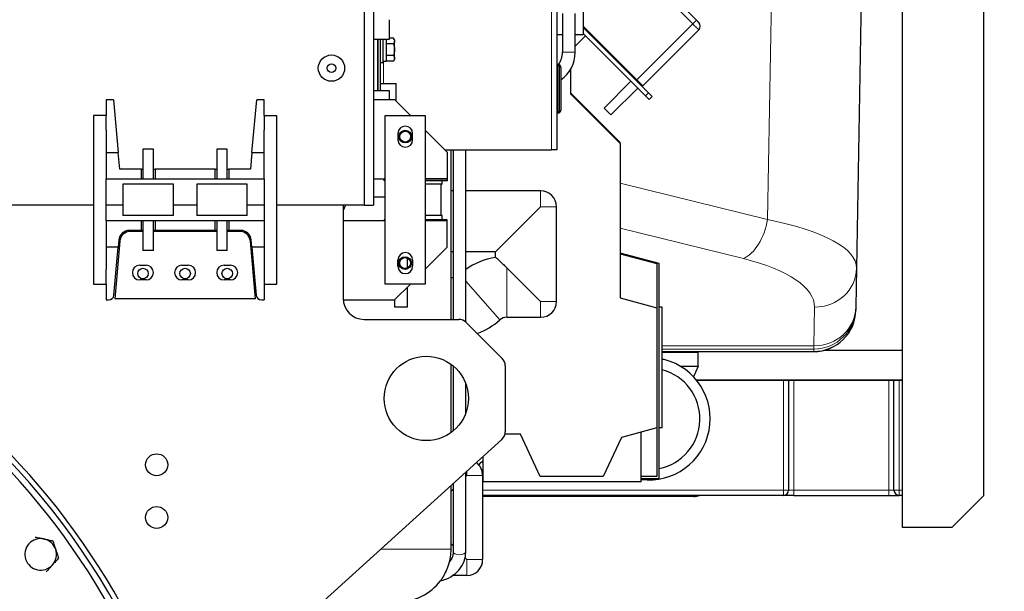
# Model space of a CAD drawing. Header units: millimetres. Extents: x 0 to 29700, y -16 to 21000.
# Tile 264 of 357: x 15250 to 16185, y 9170 to 9712. Entities that reach past the tile are written whole.
import ezdxf

# ---------------------------------------------------------------- set-up
doc = ezdxf.new("R2010")
doc.units = ezdxf.units.MM
doc.layers.add('1', color=7, linetype='Continuous', true_color=0xffffff)
doc.layers.add('254', color=7, linetype='Continuous', true_color=0xffffff)
doc.styles.add('latin_extended', font='simplex.shx')
doc.dimstyles.get("Standard").update_dxf_attribs({"dimtxt": 0.18, "dimasz": 0.18, "dimexe": 0.18, "dimexo": 0.0625, "dimgap": 0.09, "dimtad": 0, "dimtih": 1, "dimtoh": 1, "dimdec": 4, "dimzin": 0, "dimdsep": 46, "dimtxsty": 'Standard', "dimcen": 0.09, "dimadec": 0, "dimazin": 0, "dimtfac": 1, "dimtdec": 4, "dimtofl": 0, "dimtmove": 0, "dimatfit": 3, "dimfxl": 1, "dimtolj": 1, "dimtzin": 0, "dimarcsym": 0})

# ---------------------------------------------------------------- blocks, each defined once
blk = doc.blocks.new('_U12')
at = {"layer": '254', "color": 3, "linetype": 'Continuous', "lineweight": 13, "transparency": 16777216}
for p, q in [((15164.98, 11149.79), (17114.98, 11149.79)), ((17064.98, 10974.79), (17064.98, 8994.79)), ((14789.98, 8819.79), (17114.98, 8819.79))]:
    blk.add_line(p, q, dxfattribs=at)
at = {"layer": '254', "color": 3, "transparency": 16777216}
for points in [[(17094.14, 10974.79), (17035.81, 10974.79), (17064.98, 11149.79)], [(17035.81, 8994.79), (17094.14, 8994.79), (17064.98, 8819.79)]]:
    blk.add_solid(points, dxfattribs=at)
at = {"layer": 'Defpoints', "color": 0, "transparency": 16777216}
for p in [(15114.98, 11149.79), (14739.98, 8819.79), (17064.98, 8819.79)]:
    blk.add_point(p, dxfattribs=at)
at = {"layer": '254', "color": 2, "lineweight": 13, "transparency": 16777216, "insert": (16802.48, 9676.46), "char_height": 175, "attachment_point": 1, "rotation": 90, "style": 'latin_extended'}
blk.add_mtext('\\A1;2330', dxfattribs=at)

msp = doc.modelspace()

# ---------------------------------------------------------------- linework, layer by layer
at = {"layer": '1', "color": 2, "linetype": 'Continuous', "lineweight": 25}
for p, q in [((15576.978, 10342.292), (15576.978, 9536.292)), ((15585.978, 10342.292), (15585.978, 9536.292)), ((15759.978, 10340.792), (15759.978, 9588.792)), ((16087.978, 9230.292), (16087.978, 10230.292)), ((16164.978, 10200.292), (16164.978, 9260.292)), ((16049.98, 9791.792), (16044.476, 9476.47)), ((15818.914, 9785.361), (15892.456, 9711.819)), ((15784.978, 9723.792), (15784.978, 9697.787)), ((15600.978, 9693.792), (15600.978, 9712.291)), ((15765.328, 9718.157), (15765.328, 9681.326)), ((15777.328, 9681.326), (15777.328, 9718.157)), ((15835.887, 9655.25), (15784.979, 9706.159)), ((15846.893, 9642.83), (15784.979, 9704.745)), ((15894.576, 9702.628), (15841.543, 9649.595)), ((15585.978, 9693.792), (15600.978, 9693.792)), ((15589.978, 9693.802), (15589.978, 9644.792)), ((15589.978, 9644.796), (15589.978, 9693.797)), ((15592.278, 9693.802), (15592.278, 9644.792)), ((15594.778, 9693.792), (15594.778, 9671.792)), ((15597.778, 9693.792), (15597.778, 9689.643)), ((15604.93, 9694.762), (15600.978, 9694.762)), ((15605.778, 9693.292), (15604.93, 9694.762)), ((15765.326, 9697.787), (15759.977, 9697.787)), ((15784.978, 9697.787), (15777.323, 9697.787)), ((15777.328, 9687.108), (15787.143, 9696.924)), ((15844.065, 9640.001), (15784.978, 9699.088)), ((15597.778, 9689.504), (15597.778, 9689.277)), ((15604.93, 9689.277), (15597.778, 9689.277)), ((15597.778, 9689.277), (15597.778, 9688.823)), ((15597.778, 9688.824), (15597.778, 9678.761)), ((15605.778, 9683.792), (15605.778, 9692.019)), ((15597.778, 9678.761), (15597.778, 9678.307)), ((15597.778, 9678.307), (15597.778, 9678.08)), ((15604.93, 9678.307), (15597.778, 9678.307)), ((15597.778, 9677.941), (15597.778, 9673.102)), ((15605.778, 9675.565), (15605.778, 9683.792)), ((15592.278, 9671.792), (15594.778, 9671.792)), ((15597.778, 9673.102), (15597.778, 9672.822)), ((15604.93, 9672.822), (15597.778, 9672.822)), ((15604.93, 9672.822), (15605.778, 9674.292)), ((15760.828, 9668.687), (15760.828, 9669.792)), ((15760.828, 9668.542), (15760.828, 9625.042)), ((15762.328, 9668.542), (15760.828, 9668.542)), ((15763.828, 9667.042), (15763.828, 9626.542)), ((15772.978, 9665.218), (15772.978, 9641.792)), ((15760.828, 9664.792), (15759.978, 9664.792)), ((15592.278, 9651.792), (15607.278, 9651.792)), ((15607.278, 9634.992), (15607.278, 9651.792)), ((15830.276, 9653.79), (15804.82, 9628.334)), ((15811.184, 9621.97), (15836.64, 9647.426)), ((15841.543, 9649.595), (15835.887, 9655.25)), ((15600.978, 9644.792), (15585.978, 9644.792)), ((15600.978, 9636.291), (15600.978, 9644.792)), ((15772.977, 9642.793), (15819.978, 9595.792)), ((15772.978, 9641.792), (15819.978, 9594.792)), ((15847.6, 9636.466), (15844.065, 9640.001)), ((15850.429, 9639.294), (15846.893, 9642.83)), ((15850.429, 9639.294), (15847.6, 9636.466)), ((15338.978, 9636.292), (15331.978, 9636.292)), ((15331.978, 9636.292), (15331.978, 9621.291)), ((15338.978, 9636.292), (15343.523, 9586.292)), ((15470.433, 9586.292), (15474.978, 9636.292)), ((15481.978, 9636.292), (15474.978, 9636.292)), ((15481.978, 9621.291), (15481.978, 9636.292)), ((15605.978, 9636.292), (15585.978, 9636.292)), ((15620.979, 9621.291), (15605.978, 9636.292)), ((15759.978, 9628.792), (15760.828, 9628.792)), ((15804.82, 9628.334), (15808.002, 9625.152)), ((15319.978, 9621.292), (15319.978, 9461.292)), ((15331.978, 9621.292), (15319.978, 9621.292)), ((15331.978, 9607.292), (15331.978, 9621.292)), ((15481.978, 9621.292), (15481.978, 9607.292)), ((15481.978, 9621.292), (15493.978, 9621.292)), ((15493.978, 9461.292), (15493.978, 9621.292)), ((15596.978, 9621.292), (15634.978, 9621.292)), ((15596.978, 9461.292), (15596.978, 9621.292)), ((15634.978, 9621.292), (15634.978, 9461.292)), ((15760.828, 9623.792), (15760.828, 9625.042)), ((15760.828, 9625.042), (15762.328, 9625.042)), ((15808.002, 9625.152), (15811.184, 9621.97)), ((15331.978, 9607.293), (15331.978, 9586.292)), ((15481.978, 9586.292), (15481.978, 9607.293)), ((15608.978, 9604.292), (15608.978, 9598.292)), ((15622.978, 9598.292), (15622.978, 9604.292)), ((15655.978, 9586.292), (15634.978, 9607.292)), ((15819.978, 9594.792), (15819.978, 9595.792)), ((15819.978, 9594.792), (15819.978, 9448.17)), ((15331.978, 9586.292), (15331.978, 9561.292)), ((15331.978, 9586.292), (15343.523, 9586.292)), ((15344.978, 9570.292), (15343.523, 9586.292)), ((15376.978, 9589.292), (15366.978, 9589.292)), ((15366.978, 9589.292), (15366.978, 9561.292)), ((15376.978, 9561.292), (15376.978, 9589.292)), ((15446.978, 9589.292), (15436.978, 9589.292)), ((15436.978, 9589.292), (15436.978, 9561.292)), ((15446.978, 9561.292), (15446.978, 9589.292)), ((15470.433, 9586.292), (15468.978, 9570.292)), ((15470.433, 9586.292), (15481.978, 9586.292)), ((15481.978, 9561.292), (15481.978, 9586.292)), ((15653.479, 9588.792), (15754.678, 9588.792)), ((15655.978, 9561.292), (15655.978, 9586.292)), ((15659.478, 9427.792), (15659.478, 9588.789)), ((15661.428, 9588.789), (15661.428, 9427.793)), ((15673.428, 9425.316), (15673.428, 9588.789)), ((15759.978, 9588.792), (15754.678, 9588.792)), ((15365.478, 9570.292), (15344.978, 9570.292)), ((15365.478, 9570.292), (15366.978, 9570.292)), ((15365.478, 9561.292), (15365.478, 9570.292)), ((15376.978, 9570.292), (15378.478, 9570.292)), ((15435.478, 9570.292), (15378.478, 9570.292)), ((15378.478, 9570.292), (15378.478, 9561.292)), ((15435.478, 9570.292), (15436.978, 9570.292)), ((15435.478, 9561.292), (15435.478, 9570.292)), ((15446.978, 9570.292), (15448.478, 9570.292)), ((15448.478, 9570.292), (15448.478, 9561.292)), ((15468.978, 9570.292), (15448.478, 9570.292)), ((15331.978, 9561.292), (15365.478, 9561.292)), ((15331.978, 9521.292), (15331.978, 9561.292)), ((15331.978, 9561.292), (15481.978, 9561.292)), ((15395.978, 9556.292), (15347.978, 9556.292)), ((15347.978, 9556.292), (15347.978, 9526.292)), ((15378.478, 9561.292), (15435.478, 9561.292)), ((15395.978, 9526.292), (15395.978, 9556.292)), ((15465.978, 9556.292), (15417.978, 9556.292)), ((15417.978, 9556.292), (15417.978, 9526.292)), ((15448.478, 9561.292), (15481.978, 9561.292)), ((15465.978, 9526.292), (15465.978, 9556.292)), ((15481.978, 9561.292), (15481.978, 9521.292)), ((15585.978, 9561.292), (15596.979, 9561.292)), ((15595.978, 9559.292), (15595.978, 9561.292)), ((15596.978, 9561.292), (15595.978, 9561.292)), ((15596.978, 9559.292), (15595.978, 9559.292)), ((15634.978, 9561.292), (15655.978, 9561.292)), ((15655.978, 9561.292), (15634.978, 9561.292)), ((15655.978, 9559.292), (15634.978, 9559.292)), ((15650.978, 9556.292), (15634.978, 9556.292)), ((15649.978, 9526.292), (15649.978, 9556.292)), ((15650.978, 9556.292), (15650.978, 9559.292)), ((15655.978, 9559.292), (15655.978, 9561.292)), ((15585.978, 9544.292), (15596.978, 9544.292)), ((15661.424, 9549.792), (15659.477, 9549.792)), ((15744.478, 9549.792), (15673.425, 9549.792)), ((15319.967, 9536.292), (14159.989, 9536.292)), ((15347.954, 9536.292), (15331.972, 9536.292)), ((15417.974, 9536.292), (15395.977, 9536.292)), ((15481.952, 9536.292), (15465.971, 9536.292)), ((15576.978, 9536.292), (15493.958, 9536.292)), ((15559.342, 9536.289), (15556.977, 9531.216)), ((15556.978, 9536.291), (15556.978, 9447.792)), ((15576.978, 9536.292), (15585.978, 9536.292)), ((15744.478, 9534.792), (15701.743, 9492.057)), ((15759.478, 9444.792), (15759.478, 9534.792)), ((15395.978, 9526.292), (15347.978, 9526.292)), ((15465.978, 9526.292), (15417.978, 9526.292)), ((15650.978, 9526.292), (15634.978, 9526.292)), ((15650.978, 9522.292), (15650.978, 9526.292)), ((15365.478, 9521.292), (15331.978, 9521.292)), ((15331.978, 9521.292), (15331.978, 9496.292)), ((15481.978, 9521.292), (15331.978, 9521.292)), ((15365.478, 9512.292), (15365.478, 9521.292)), ((15366.978, 9521.292), (15366.978, 9493.292)), ((15376.978, 9493.292), (15376.978, 9521.292)), ((15378.478, 9521.292), (15378.478, 9512.292)), ((15435.478, 9521.292), (15378.478, 9521.292)), ((15435.478, 9512.292), (15435.478, 9521.292)), ((15436.978, 9521.292), (15436.978, 9493.292)), ((15446.978, 9493.292), (15446.978, 9521.292)), ((15448.478, 9521.292), (15448.478, 9512.292)), ((15481.978, 9521.292), (15448.478, 9521.292)), ((15481.978, 9521.292), (15481.978, 9496.292)), ((15596.979, 9521.292), (15556.979, 9521.292)), ((15595.849, 9521.292), (15595.849, 9522.292)), ((15596.979, 9522.292), (15595.849, 9522.292)), ((15596.979, 9521.292), (15595.849, 9521.292)), ((15655.849, 9522.292), (15634.978, 9522.292)), ((15655.849, 9521.292), (15634.978, 9521.292)), ((15655.849, 9521.292), (15634.978, 9521.292)), ((15655.849, 9521.292), (15655.849, 9522.292)), ((15655.849, 9496.292), (15655.849, 9521.292)), ((15365.478, 9512.292), (15354.11, 9512.292)), ((15366.979, 9511.292), (15354.991, 9511.292)), ((15366.978, 9512.292), (15365.478, 9512.292)), ((15378.478, 9512.292), (15376.978, 9512.292)), ((15436.978, 9511.292), (15376.978, 9511.292)), ((15435.478, 9512.292), (15378.478, 9512.292)), ((15436.978, 9512.292), (15435.478, 9512.292)), ((15458.965, 9511.292), (15446.977, 9511.292)), ((15448.478, 9512.292), (15446.978, 9512.292)), ((15459.846, 9512.292), (15448.478, 9512.292)), ((15345.029, 9502.163), (15340.228, 9447.292)), ((15344.151, 9503.197), (15343.523, 9496.292)), ((15473.728, 9447.292), (15468.927, 9502.163)), ((15470.433, 9496.292), (15469.805, 9503.197)), ((15331.978, 9496.292), (15331.978, 9475.291)), ((15343.523, 9496.292), (15331.978, 9496.292)), ((15339.391, 9450.839), (15343.523, 9496.292)), ((15376.978, 9493.292), (15366.978, 9493.292)), ((15446.978, 9493.292), (15436.978, 9493.292)), ((15470.433, 9496.292), (15474.565, 9450.839)), ((15481.978, 9496.292), (15470.433, 9496.292)), ((15481.978, 9496.292), (15481.978, 9475.291)), ((15634.977, 9475.42), (15655.849, 9496.292)), ((15661.428, 9492.057), (15659.478, 9492.057)), ((15701.743, 9492.057), (15673.428, 9492.057)), ((15701.743, 9486.684), (15701.743, 9492.057)), ((15856.978, 9480.792), (15819.978, 9490.706)), ((15819.978, 9490.17), (15854.978, 9480.792)), ((15363.978, 9479.292), (15369.978, 9479.292)), ((15403.978, 9479.292), (15409.978, 9479.292)), ((15443.978, 9479.292), (15449.978, 9479.292)), ((15608.978, 9478.292), (15608.978, 9484.292)), ((15617.978, 9476.675), (15617.978, 9485.977)), ((15622.978, 9484.292), (15622.978, 9478.292)), ((15854.978, 9480.792), (15854.978, 9438.792)), ((15856.978, 9276.792), (15856.978, 9480.792)), ((15331.978, 9461.292), (15331.978, 9475.292)), ((15481.978, 9475.292), (15481.978, 9461.292)), ((15744.478, 9444.792), (15712.393, 9476.877)), ((16044.476, 9476.47), (16043.836, 9439.759)), ((15319.978, 9461.292), (15331.978, 9461.292)), ((15331.978, 9461.293), (15331.978, 9446.292)), ((15369.978, 9465.292), (15363.978, 9465.292)), ((15409.978, 9465.292), (15403.978, 9465.292)), ((15449.978, 9465.292), (15443.978, 9465.292)), ((15481.978, 9461.293), (15481.978, 9446.292)), ((15481.978, 9461.292), (15493.978, 9461.292)), ((15634.978, 9461.292), (15596.978, 9461.292)), ((15605.849, 9446.292), (15620.849, 9461.292)), ((15617.978, 9439.292), (15617.978, 9458.423)), ((15331.978, 9446.292), (15334.412, 9446.292)), ((15473.728, 9447.292), (15340.228, 9447.292)), ((15479.544, 9446.292), (15481.978, 9446.292)), ((15557.036, 9446.292), (15605.849, 9446.292)), ((15605.978, 9439.292), (15605.978, 9446.422)), ((15819.978, 9448.17), (15854.978, 9438.792)), ((15617.978, 9439.292), (15605.978, 9439.292)), ((15854.978, 9438.792), (15854.978, 9324.792)), ((15859.978, 9439.438), (15856.978, 9439.438)), ((15859.978, 9324.792), (15859.978, 9439.438)), ((16043.821, 9438.934), (16043.78, 9436.584)), ((16043.78, 9436.584), (16043.78, 9436.566)), ((16043.836, 9439.759), (16043.821, 9438.934)), ((15576.978, 9427.792), (15666.836, 9427.792)), ((15673.907, 9424.863), (15708.049, 9390.721)), ((15712.393, 9429.792), (15744.478, 9429.792)), ((15859.973, 9397.27), (16003.786, 9397.27)), ((15894.228, 9396.292), (15859.978, 9396.292)), ((15894.228, 9383.292), (15894.228, 9396.292)), ((16003.786, 9397.27), (16003.786, 9397.337)), ((16013.477, 9398.461), (16087.977, 9398.461)), ((15659.478, 9320.429), (15659.478, 9385.162)), ((15661.428, 9383.654), (15661.428, 9321.933)), ((15710.978, 9383.65), (15710.978, 9321.229)), ((15877.208, 9383.292), (15894.228, 9383.292)), ((15894.228, 9383.292), (15889.599, 9373.364)), ((15673.428, 9338.742), (15673.428, 9366.846)), ((16087.974, 9370.292), (15892.306, 9370.292)), ((16087.973, 9369.792), (15892.712, 9369.792)), ((15979.978, 9369.791), (15979.978, 9265.792)), ((16079.978, 9265.792), (16079.978, 9369.791)), ((15854.978, 9324.792), (15821.209, 9315.743)), ((15839.978, 9273.792), (15839.978, 9320.773)), ((15854.978, 9324.792), (15854.978, 9278.792)), ((15859.978, 9324.792), (15856.978, 9324.792)), ((15707.688, 9313.815), (15522.878, 9146.566)), ((15725.326, 9318.792), (15710.675, 9318.792)), ((15743.978, 9278.792), (15725.326, 9318.792)), ((15821.209, 9315.743), (15803.978, 9278.792)), ((15689.978, 9273.792), (15689.978, 9297.787)), ((15673.428, 9207.309), (15673.428, 9282.809)), ((15674.478, 9279.792), (15673.428, 9278.742)), ((15689.478, 9279.792), (15689.478, 9199.792)), ((15839.978, 9273.792), (15689.978, 9273.792)), ((15803.978, 9278.792), (15743.978, 9278.792)), ((15854.978, 9278.792), (15839.978, 9278.792)), ((15839.978, 9276.792), (15856.978, 9276.792)), ((15659.478, 9209.792), (15659.478, 9270.187)), ((15661.428, 9266.742), (15659.478, 9264.792)), ((15661.428, 9271.949), (15661.428, 9207.309)), ((15889.978, 9259.792), (15689.479, 9259.792)), ((15974.978, 9260.792), (15689.482, 9260.792)), ((15984.978, 9260.792), (15974.978, 9260.792)), ((15984.978, 9260.792), (16074.978, 9260.792)), ((16074.978, 9260.792), (16084.978, 9260.792)), ((16087.978, 9260.792), (16084.978, 9260.792)), ((16164.978, 9260.292), (16134.978, 9230.292)), ((16134.978, 9230.292), (16087.978, 9230.292)), ((15661.428, 9212.842), (15659.478, 9214.792)), ((15674.478, 9199.792), (15672.597, 9201.673)), ((15674.478, 9184.792), (15660.466, 9184.792))]:
    msp.add_line(p, q, dxfattribs=at)
at = {"layer": '1', "color": 4, "linetype": 'Continuous', "lineweight": 13}
for p, q in [((15754.678, 10340.792), (15754.678, 9588.792)), ((15960.006, 9522.572), (15964.706, 9791.792)), ((15888.92, 9708.283), (15815.378, 9781.825)), ((15888.92, 9708.283), (15835.887, 9655.25)), ((15892.456, 9711.819), (15888.92, 9708.283)), ((15777.328, 9681.326), (15765.328, 9681.326)), ((15595.278, 9673.063), (15595.278, 9651.795)), ((15762.328, 9668.542), (15762.328, 9625.042)), ((15846.893, 9642.83), (15844.065, 9640.001)), ((15819.98, 9557.213), (15960.006, 9522.572)), ((15744.478, 9549.792), (15744.478, 9534.792)), ((15759.478, 9534.792), (15744.478, 9534.792)), ((15819.976, 9514.491), (15937.067, 9485.524)), ((15712.393, 9429.792), (15712.393, 9476.877)), ((15659.478, 9427.793), (15659.478, 9467.527)), ((15705.779, 9427.292), (15673.429, 9463.973)), ((15744.478, 9429.792), (15744.478, 9444.792)), ((15759.478, 9444.792), (15744.478, 9444.792)), ((16004.482, 9439.421), (16003.842, 9402.711)), ((15859.971, 9397.337), (16003.786, 9397.337)), ((15859.973, 9402.711), (16003.842, 9402.711)), ((15859.977, 9399.687), (16003.827, 9399.687)), ((16003.786, 9397.337), (16003.827, 9399.687)), ((16003.827, 9399.687), (16003.842, 9402.711)), ((15974.978, 9265.792), (15974.978, 9369.791)), ((15984.978, 9369.791), (15984.978, 9265.792)), ((16074.978, 9265.792), (16074.978, 9369.791)), ((16084.978, 9369.791), (16084.978, 9265.792)), ((15674.478, 9283.76), (15674.478, 9279.792)), ((15689.478, 9279.792), (15674.478, 9279.792)), ((15689.482, 9265.792), (15974.978, 9265.792)), ((15974.978, 9265.792), (15979.978, 9265.792)), ((15974.978, 9260.792), (15974.978, 9265.792)), ((15979.978, 9265.792), (15984.978, 9265.792)), ((15984.978, 9265.792), (16074.978, 9265.792)), ((15984.978, 9265.792), (15984.978, 9260.792)), ((16074.978, 9260.792), (16074.978, 9265.792)), ((16074.978, 9265.792), (16079.978, 9265.792)), ((16079.978, 9265.792), (16084.978, 9265.792)), ((16084.978, 9265.792), (16087.978, 9265.792)), ((16084.978, 9260.792), (16084.978, 9265.792)), ((15659.478, 9209.792), (15592.737, 9209.792)), ((15674.478, 9184.792), (15674.478, 9199.792)), ((15689.478, 9199.792), (15674.478, 9199.792))]:
    msp.add_line(p, q, dxfattribs=at)
at = {"layer": '1', "color": 2, "linetype": 'Continuous', "lineweight": 25}
for centre, radius in [((15545.978, 9666.292), 12.5), ((15545.978, 9666.292), 4), ((15615.978, 9601.292), 6), ((15615.978, 9601.292), 5.15), ((15615.849, 9481.292), 6), ((15615.849, 9481.292), 5.15), ((15366.978, 9471.292), 5), ((15406.978, 9471.292), 5), ((15446.978, 9471.292), 5), ((15635.978, 9352.792), 40), ((15379.978, 9289.792), 10.477), ((15379.978, 9239.792), 10.477)]:
    msp.add_circle(centre, radius, dxfattribs=at)
for centre, radius, start, end in [((15891.04, 9706.163), 5, 315, 45), ((15745.328, 9681.326), 20, 324.430313, 0), ((15745.328, 9681.326), 32, 305.319375, 0), ((15745.328, 9681.326), 20, 317.097187, 320.805937), ((15760.828, 9666.792), 3, 16.126875, 90), ((15762.328, 9667.042), 1.5, 0, 90), ((15760.828, 9626.792), 3, 270, 343.873125), ((15762.328, 9626.542), 1.5, 270, 0), ((15615.978, 9604.292), 7, 0, 180), ((15615.978, 9598.292), 7, 180, 0), ((15744.478, 9534.792), 15, 0, 90), ((14739.978, 8819.792), 694, 2.77875, 221.743125), ((14739.978, 8819.792), 689, 2.79, 90), ((15354.11, 9502.292), 10, 90, 174.805571), ((15354.991, 9501.292), 10, 90, 175), ((15458.965, 9501.292), 10, 5, 90), ((15459.846, 9502.292), 10, 5.194429, 90), ((14739.978, 8819.792), 683, 2.82375, 222.22125), ((15615.978, 9484.292), 7, 0, 180), ((15363.978, 9472.292), 7, 90, 270), ((15369.978, 9472.292), 7, 270, 90), ((15403.978, 9472.292), 7, 90, 270), ((15409.978, 9472.292), 7, 270, 90), ((15443.978, 9472.292), 7, 90, 270), ((15449.978, 9472.292), 7, 270, 90), ((15615.978, 9478.292), 7, 180, 0), ((15712.393, 9419.792), 67.735, 99.046216, 125.117468), ((15659.478, 9479.792), 12.265, 270, 279.148291), ((15334.412, 9451.292), 5, 270, 354.805571), ((15479.544, 9451.292), 5, 185.194429, 270), ((15576.978, 9447.792), 20, 180, 270), ((15744.478, 9444.792), 15, 270, 0), ((15666.836, 9417.792), 10, 45, 90), ((15659.478, 9479.792), 70, 290.850392, 311.409622), ((15712.393, 9419.792), 10, 90, 131.409622), ((15700.978, 9383.65), 10, 0, 45), ((15847.478, 9333.492), 58, 262.565509, 75.551134), ((15847.478, 9333.492), 58, 75.551134, 77.559259), ((15847.478, 9333.492), 48.177, 281.37375, 74.95875), ((15700.978, 9321.229), 10, 312.144383, 0), ((15674.478, 9279.792), 15, 0, 53.455781), ((15647.478, 9333.492), 58, 311.143009, 317.116759), ((15974.978, 9265.792), 5, 270, 0), ((16084.978, 9265.792), 5, 180, 270), ((15889.978, 9274.792), 15, 270, 291.03947), ((15269.884, 9204.791), 15, 78, 138), ((15269.884, 9204.791), 15, 18, 78), ((15269.884, 9204.791), 15, 138, 198), ((15269.884, 9204.791), 15, 318, 18), ((15609.478, 9209.792), 50, 342.881094, 0), ((15269.884, 9204.791), 15, 198, 258), ((15674.478, 9199.792), 15, 270, 0), ((15269.884, 9204.791), 15, 258, 318), ((15609.478, 9209.792), 50, 270, 323.068043)]:
    msp.add_arc(centre, radius, start, end, dxfattribs=at)
for centre, major_axis, ratio, start_param, end_param in [((15591.319, 9683.792), (60.966, 0), 0.1763269, 4.7691636, 4.8185399), ((15598.238, 9683.792), (-60.966, 0), 0.176327, 1.5140216, 1.5632596), ((16003.786, 9437.282), (-39.994, 0.698), 0.9986327, 1.5882258, 3.1415927), ((16003.786, 9437.264), (39.994, -0.698), 0.9998475, 4.7298396, 6.2831853)]:
    msp.add_ellipse(centre, major_axis=major_axis, ratio=ratio, start_param=start_param, end_param=end_param, dxfattribs=at)
at = {"layer": '1', "color": 4, "linetype": 'Continuous', "lineweight": 13}
for centre, major_axis, ratio, start_param, end_param in [((15937.067, 9523.27), (-9.606, -38.829), 0.5650199, 0.4126971, 1.6918699), ((15844.458, 9477.159), (-200.021, 0.452), 0.2796199, 3.1373432, 4.0971333), ((15844.458, 9439.412), (160.027, 0.405), 0.3517474, 6.276156, 7.2359461), ((16004.482, 9477.168), (-39.994, 0.698), 0.943642, 1.5872662, 3.1415927), ((16003.827, 9439.632), (-39.994, 0.698), 0.9986327, 1.5882258, 3.1415927), ((16003.842, 9440.457), (-39.994, 0.698), 0.943642, 1.5872662, 3.1415927), ((15667.428, 9207.309), (6, 0), 0.5, 3.1415927, 6.2831853)]:
    msp.add_ellipse(centre, major_axis=major_axis, ratio=ratio, start_param=start_param, end_param=end_param, dxfattribs=at)
msp.add_open_spline([(15894.576, 9702.628), (15894.574, 9702.629), (15894.555, 9702.648), (15894.502, 9702.701), (15894.457, 9702.747), (15894.447, 9702.756), (15894.427, 9702.777), (15894.394, 9702.809), (15894.357, 9702.847), (15894.276, 9702.927), (15894.152, 9703.052), (15893.994, 9703.21), (15893.863, 9703.341), (15893.817, 9703.386), (15893.745, 9703.458), (15893.721, 9703.483), (15893.671, 9703.533), (15893.645, 9703.558), (15893.516, 9703.687), (15893.406, 9703.798), (15893.172, 9704.032), (15893.048, 9704.155), (15892.787, 9704.416), (15892.65, 9704.553), (15892.47, 9704.733), (15892.433, 9704.77), (15892.36, 9704.843), (15892.249, 9704.955), (15892.135, 9705.068), (15891.905, 9705.299), (15891.589, 9705.615), (15891.255, 9705.948), (15890.999, 9706.205), (15890.912, 9706.291), (15890.802, 9706.401), (15890.78, 9706.423), (15890.736, 9706.467), (15890.67, 9706.534), (15890.603, 9706.6), (15890.382, 9706.822), (15890.202, 9707.001), (15889.841, 9707.362), (15889.659, 9707.544), (15889.292, 9707.911), (15889.107, 9708.097), (15888.92, 9708.283)], degree=3, knots=[0, 0, 0, 0, 0.0587216, 0.1214735, 0.1214735, 0.1371615, 0.1371615, 0.1528495, 0.1842254, 0.1842254, 0.2469773, 0.3097292, 0.3097292, 0.3411051, 0.3411051, 0.3567931, 0.3567931, 0.3724811, 0.3724811, 0.435233, 0.435233, 0.4979849, 0.4979849, 0.5607368, 0.5607368, 0.5764247, 0.5764247, 0.5921127, 0.6234886, 0.6234886, 0.6862405, 0.7489924, 0.7489924, 0.7803684, 0.7803684, 0.7882124, 0.7882124, 0.7960564, 0.8117443, 0.8117443, 0.8744962, 0.8744962, 0.9372481, 0.9372481, 1, 1, 1, 1], dxfattribs=at)
at = {"layer": '1', "color": 2, "linetype": 'Continuous', "lineweight": 25}
for points, knots in [([(15892.456, 9711.819), (15892.526, 9711.749), (15892.595, 9711.679), (15892.733, 9711.542), (15892.869, 9711.405), (15893.003, 9711.271), (15893.087, 9711.188), (15893.103, 9711.171), (15893.136, 9711.138), (15893.153, 9711.122), (15893.202, 9711.072), (15893.235, 9711.04), (15893.331, 9710.944), (15893.456, 9710.819), (15893.574, 9710.7), (15893.661, 9710.614), (15893.703, 9710.571), (15893.745, 9710.529), (15893.773, 9710.502), (15893.786, 9710.488), (15893.854, 9710.421), (15893.957, 9710.318), (15894.096, 9710.179), (15894.178, 9710.096), (15894.227, 9710.048), (15894.236, 9710.038), (15894.255, 9710.019), (15894.264, 9710.01), (15894.291, 9709.983), (15894.308, 9709.966), (15894.358, 9709.917), (15894.417, 9709.858), (15894.463, 9709.811), (15894.494, 9709.781), (15894.503, 9709.772), (15894.52, 9709.755), (15894.528, 9709.747), (15894.548, 9709.726), (15894.568, 9709.707), (15894.575, 9709.699), (15894.575, 9709.699)], [0, 0, 0, 0, 0.0627617, 0.0627617, 0.1255234, 0.1882851, 0.1882851, 0.2039755, 0.2039755, 0.219666, 0.219666, 0.2510468, 0.2510468, 0.3138085, 0.3765702, 0.3765702, 0.4079511, 0.4236415, 0.4236415, 0.4393319, 0.4393319, 0.5020936, 0.5648553, 0.6276171, 0.6276171, 0.6433075, 0.6433075, 0.6589979, 0.6589979, 0.6903788, 0.6903788, 0.7531405, 0.8159022, 0.8159022, 0.847283, 0.847283, 0.8786639, 0.8786639, 0.9414256, 1, 1, 1, 1]), ([(15604.93, 9694.762), (15605.188, 9694.314), (15605.402, 9693.862), (15605.623, 9693.177), (15605.68, 9692.948), (15605.758, 9692.486), (15605.778, 9692.253), (15605.778, 9692.019)], [0, 0, 0, 0, 0.5, 0.5, 0.75, 0.75, 1, 1, 1, 1]), ([(15605.778, 9692.019), (15605.778, 9691.785), (15605.758, 9691.553), (15605.68, 9691.091), (15605.623, 9690.861), (15605.402, 9690.176), (15605.188, 9689.725), (15604.93, 9689.277)], [0, 0, 0, 0, 0.25, 0.25, 0.5, 0.5, 1, 1, 1, 1]), ([(15604.93, 9689.277), (15605.188, 9688.381), (15605.402, 9687.478), (15605.623, 9686.108), (15605.68, 9685.649), (15605.758, 9684.725), (15605.778, 9684.26), (15605.778, 9683.792)], [0, 0, 0, 0, 0.5, 0.5, 0.75, 0.75, 1, 1, 1, 1]), ([(15605.778, 9683.792), (15605.778, 9683.324), (15605.758, 9682.859), (15605.68, 9681.935), (15605.623, 9681.476), (15605.402, 9680.106), (15605.188, 9679.203), (15604.93, 9678.307)], [0, 0, 0, 0, 0.25, 0.25, 0.5, 0.5, 1, 1, 1, 1]), ([(15604.93, 9678.307), (15605.188, 9677.859), (15605.402, 9677.408), (15605.623, 9676.723), (15605.68, 9676.493), (15605.758, 9676.031), (15605.778, 9675.799), (15605.778, 9675.565)], [0, 0, 0, 0, 0.5, 0.5, 0.75, 0.75, 1, 1, 1, 1]), ([(15605.778, 9675.565), (15605.778, 9675.331), (15605.758, 9675.098), (15605.68, 9674.636), (15605.623, 9674.407), (15605.402, 9673.722), (15605.188, 9673.27), (15604.93, 9672.822)], [0, 0, 0, 0, 0.25, 0.25, 0.5, 0.5, 1, 1, 1, 1]), ([(15712.393, 9476.877), (15711.519, 9477.751), (15710.641, 9478.609), (15708.878, 9480.296), (15707.993, 9481.125), (15706.217, 9482.756), (15705.326, 9483.558), (15703.539, 9485.139), (15702.642, 9485.917), (15701.743, 9486.684)], [0, 0, 0, 0, 0.25, 0.25, 0.5, 0.5, 0.75, 0.75, 1, 1, 1, 1]), ([(15264.532, 9221.264), (15265.224, 9221.117), (15265.918, 9220.969), (15267.314, 9220.673), (15268.015, 9220.524), (15269.426, 9220.224), (15270.135, 9220.073), (15271.205, 9219.846), (15271.563, 9219.769), (15272.281, 9219.617), (15272.641, 9219.54), (15273.003, 9219.463)], [0, 0, 0, 0, 0.25, 0.25, 0.5, 0.5, 0.75, 0.75, 0.875, 0.875, 1, 1, 1, 1]), ([(15273.003, 9219.463), (15273.364, 9219.387), (15273.724, 9219.31), (15274.443, 9219.157), (15274.8, 9219.081), (15275.871, 9218.854), (15276.58, 9218.703), (15277.99, 9218.403), (15278.691, 9218.254), (15280.087, 9217.958), (15280.782, 9217.81), (15281.474, 9217.663)], [0, 0, 0, 0, 0.125, 0.125, 0.25, 0.25, 0.5, 0.5, 0.75, 0.75, 1, 1, 1, 1]), ([(15281.474, 9217.663), (15281.692, 9216.99), (15281.912, 9216.315), (15282.353, 9214.958), (15282.574, 9214.276), (15283.02, 9212.904), (15283.244, 9212.215), (15283.582, 9211.174), (15283.695, 9210.826), (15283.922, 9210.128), (15284.036, 9209.778), (15284.15, 9209.426)], [0, 0, 0, 0, 0.25, 0.25, 0.5, 0.5, 0.75, 0.75, 0.875, 0.875, 1, 1, 1, 1]), ([(15284.15, 9209.426), (15284.264, 9209.075), (15284.378, 9208.725), (15284.605, 9208.027), (15284.718, 9207.679), (15285.056, 9206.638), (15285.28, 9205.949), (15285.726, 9204.577), (15285.947, 9203.895), (15286.388, 9202.538), (15286.608, 9201.863), (15286.826, 9201.19)], [0, 0, 0, 0, 0.125, 0.125, 0.25, 0.25, 0.5, 0.5, 0.75, 0.75, 1, 1, 1, 1]), ([(15649.098, 9179.621), (15650.996, 9180.039), (15656.078, 9181.595), (15663.676, 9186.073), (15670.187, 9193.619), (15673.025, 9201.188), (15673.425, 9205.793), (15673.428, 9207.309)], [0, 0, 0, 0, 0.13808, 0.3867407, 0.6360771, 0.8827855, 1, 1, 1, 1]), ([(15661.428, 9207.309), (15661.429, 9206.336), (15661.022, 9203.29), (15659.969, 9199.863), (15657.986, 9198.136), (15657.896, 9198.06)], [0, 0, 0, 0, 0.2979952, 0.9685577, 1, 1, 1, 1]), ([(15286.826, 9201.19), (15286.353, 9200.664), (15285.878, 9200.137), (15284.923, 9199.076), (15284.443, 9198.543), (15283.478, 9197.472), (15282.993, 9196.933), (15282.261, 9196.12), (15282.016, 9195.848), (15281.525, 9195.303), (15281.279, 9195.029), (15281.031, 9194.754)], [0, 0, 0, 0, 0.25, 0.25, 0.5, 0.5, 0.75, 0.75, 0.875, 0.875, 1, 1, 1, 1]), ([(15657.949, 9198.029), (15657.944, 9198.023), (15657.939, 9198.015), (15657.93, 9197.998), (15657.927, 9197.992), (15657.92, 9197.978), (15657.902, 9197.94), (15657.881, 9197.885), (15657.85, 9197.802), (15657.837, 9197.764), (15657.822, 9197.722), (15657.816, 9197.705), (15657.813, 9197.696), (15657.804, 9197.669), (15657.798, 9197.65), (15657.766, 9197.555), (15657.738, 9197.469), (15657.693, 9197.329), (15657.678, 9197.281), (15657.654, 9197.205), (15657.646, 9197.179), (15657.63, 9197.128), (15657.621, 9197.101), (15657.58, 9196.969), (15657.546, 9196.858), (15657.475, 9196.63), (15657.439, 9196.512), (15657.383, 9196.332), (15657.364, 9196.271), (15657.335, 9196.179), (15657.325, 9196.148), (15657.306, 9196.086), (15657.296, 9196.055), (15657.247, 9195.899), (15657.208, 9195.774), (15657.128, 9195.521), (15657.087, 9195.395), (15657.005, 9195.139), (15656.963, 9195.011), (15656.879, 9194.754), (15656.836, 9194.624), (15656.75, 9194.365), (15656.706, 9194.235), (15656.617, 9193.974), (15656.572, 9193.843), (15656.436, 9193.452), (15656.344, 9193.192), (15656.156, 9192.674), (15656.06, 9192.416), (15655.866, 9191.902), (15655.767, 9191.645), (15655.566, 9191.135), (15655.464, 9190.88), (15655.256, 9190.374), (15655.151, 9190.121), (15654.936, 9189.618), (15654.827, 9189.367), (15654.661, 9188.993), (15654.605, 9188.868), (15654.493, 9188.62), (15654.436, 9188.495), (15654.151, 9187.877), (15653.919, 9187.393), (15653.565, 9186.68), (15653.446, 9186.445), (15653.207, 9185.979), (15653.087, 9185.749), (15652.845, 9185.293), (15652.723, 9185.068), (15652.478, 9184.622), (15652.356, 9184.402), (15652.109, 9183.968), (15651.986, 9183.753), (15651.8, 9183.436), (15651.738, 9183.331), (15651.646, 9183.175), (15651.599, 9183.097), (15651.545, 9183.007), (15651.518, 9182.962), (15651.505, 9182.939), (15651.499, 9182.93), (15651.495, 9182.923), (15651.493, 9182.92), (15651.491, 9182.917)], [0, 0, 0, 0, 0.0111389, 0.0111389, 0.016822, 0.016822, 0.0225051, 0.0452376, 0.0452376, 0.0566038, 0.0594453, 0.0594453, 0.0622869, 0.0622869, 0.06797, 0.06797, 0.0907024, 0.0907024, 0.1020687, 0.1020687, 0.1077518, 0.1077518, 0.1134349, 0.1134349, 0.1361673, 0.1361673, 0.1588997, 0.1588997, 0.170266, 0.170266, 0.1759491, 0.1759491, 0.1816322, 0.1816322, 0.2043646, 0.2043646, 0.2270971, 0.2270971, 0.2498295, 0.2498295, 0.2725619, 0.2725619, 0.2952944, 0.2952944, 0.3180268, 0.3180268, 0.3634917, 0.3634917, 0.4089566, 0.4089566, 0.4544215, 0.4544215, 0.4998863, 0.4998863, 0.5453512, 0.5453512, 0.5908161, 0.5908161, 0.6135485, 0.6135485, 0.636281, 0.636281, 0.7272107, 0.7272107, 0.7726756, 0.7726756, 0.8181405, 0.8181405, 0.8636054, 0.8636054, 0.9090702, 0.9090702, 0.9545351, 0.9545351, 0.9772676, 0.9772676, 0.9886338, 0.9943169, 0.9971584, 0.9985792, 0.9992896, 0.9992896, 1, 1, 1, 1]), ([(15281.031, 9194.754), (15280.784, 9194.48), (15280.538, 9194.206), (15280.046, 9193.66), (15279.802, 9193.389), (15279.069, 9192.575), (15278.584, 9192.037), (15277.62, 9190.965), (15277.14, 9190.432), (15276.185, 9189.372), (15275.71, 9188.844), (15275.237, 9188.318)], [0, 0, 0, 0, 0.125, 0.125, 0.25, 0.25, 0.5, 0.5, 0.75, 0.75, 1, 1, 1, 1]), ([(15651.491, 9182.917), (15651.368, 9182.713), (15651.247, 9182.515), (15651.009, 9182.13), (15650.892, 9181.944), (15650.664, 9181.584), (15650.552, 9181.411), (15650.39, 9181.163), (15650.337, 9181.082), (15650.273, 9180.983), (15650.26, 9180.963), (15650.234, 9180.924), (15650.221, 9180.905), (15650.183, 9180.848), (15650.158, 9180.81), (15650.035, 9180.625), (15649.944, 9180.489), (15649.818, 9180.303), (15649.778, 9180.245), (15649.722, 9180.162), (15649.704, 9180.136), (15649.669, 9180.084), (15649.652, 9180.059), (15649.571, 9179.941), (15649.517, 9179.864), (15649.458, 9179.777), (15649.442, 9179.753), (15649.423, 9179.725), (15649.418, 9179.717), (15649.409, 9179.704), (15649.406, 9179.699), (15649.395, 9179.683), (15649.399, 9179.687), (15649.415, 9179.708)], [0, 0, 0, 0, 0.1128923, 0.1128923, 0.2257846, 0.2257846, 0.3386769, 0.3386769, 0.3951231, 0.3951231, 0.4092346, 0.4092346, 0.4233461, 0.4233461, 0.4515692, 0.4515692, 0.5644615, 0.5644615, 0.6209077, 0.6209077, 0.6491307, 0.6491307, 0.6773538, 0.6773538, 0.7902461, 0.7902461, 0.8466923, 0.8466923, 0.8749153, 0.8749153, 0.9031384, 0.9031384, 1, 1, 1, 1])]:
    msp.add_open_spline(points, degree=3, knots=knots, dxfattribs=at)

# ---------------------------------------------------------------- dimensions: what is measured, and where the dimension line sits
at = {"layer": '254', "color": 2, "linetype": 'Continuous', "lineweight": 13}
dim = msp.add_linear_dim(base=(17064.978, 8819.792), p1=(15114.978, 11149.792), p2=(14739.978, 8819.792), angle=90, dimstyle='Standard', override={"dimscale": 50, "dimtxt": 3.5, "dimasz": 3.5, "dimexe": 1, "dimexo": 1, "dimgap": 1.75, "dimtad": 1, "dimtih": 0, "dimtoh": 0, "dimdec": 2, "dimlfac": 1, "dimzin": 8, "dimdsep": 46, "dimlunit": 2, "dimtxsty": 'latin_extended', "dimsah": 1, "dimse1": 0, "dimse2": 0, "dimsd1": 0, "dimsd2": 0, "dimclrd": 3, "dimclre": 3, "dimclrt": 2, "dimtol": 0, "dimtm": -0.1, "dimtfac": 0.714286, "dimtdec": 3, "dimtofl": 1, "dimtmove": 0, "dimtzin": 8, "dimlwd": 13, "dimlwe": 13}, dxfattribs=at)
dim.commit()
dim.dimension.update_dxf_attribs({"geometry": '_U12', "text_midpoint": (17064.978, 9984.792), "dimtype": 160})

doc.saveas('drawing.dxf')
